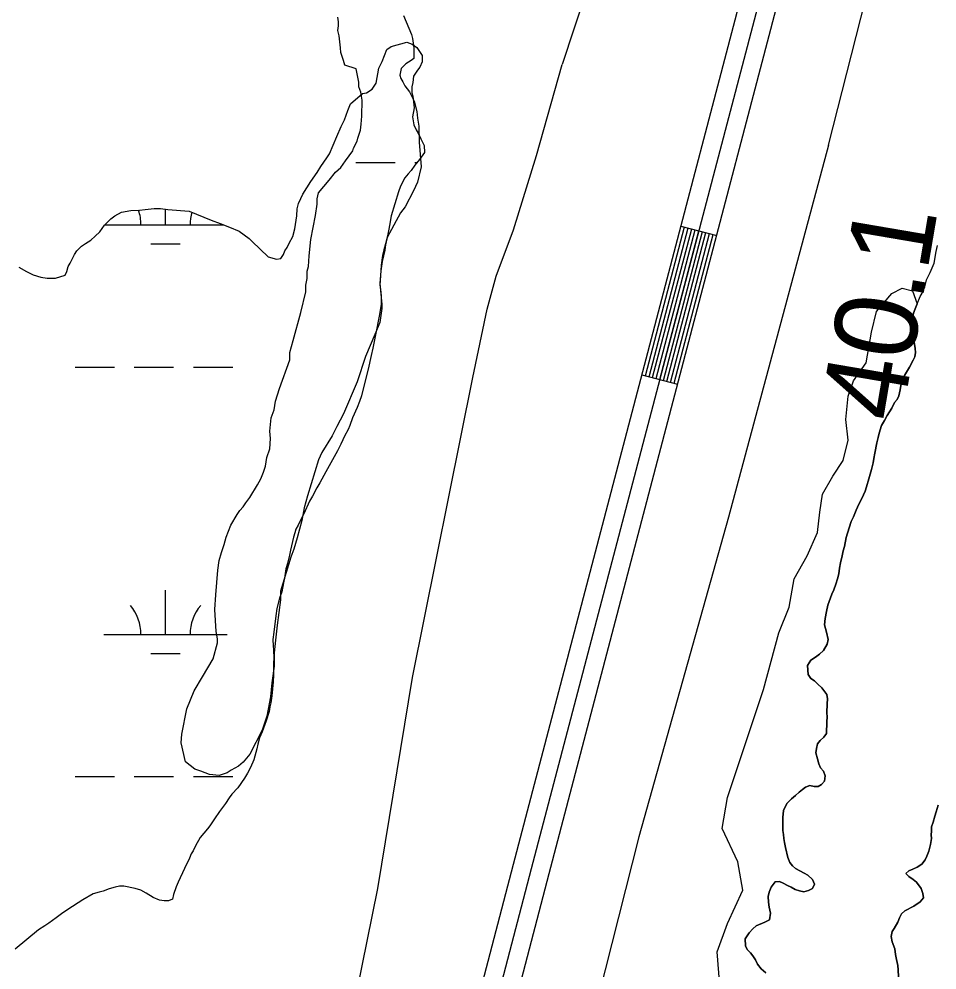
# Model space of a CAD drawing. Extents: x 3177185 to 3215018, y 812988 to 838321.
# Drawn here: x 3195360 to 3196106, y 822553 to 823325 of the extents above; entities that cross this region are included whole.
import ezdxf

# ---------------------------------------------------------------- set-up
doc = ezdxf.new("R2010")
doc.units = 0
for name, color, linetype in [('V-LEVE-TOET', 7, 'Continuous'), ('V-RIVR-RANG', 7, 'Continuous'), ('V-ROAD-CNTR', 7, 'Continuous'), ('V-SITE-VEGE', 7, 'Continuous'), ('V-TOPO-SHOR', 7, 'Continuous'), ('V-WETL-SWMP', 7, 'Continuous')]:
    doc.layers.add(name, color=color, linetype=linetype)

msp = doc.modelspace()

# ---------------------------------------------------------------- linework, layer by layer
at = {"layer": 'V-LEVE-TOET'}
for points in [[(3196017.39, 823222.63), (3196080.98, 823472.86)], [(3195840.01, 823406.46), (3195801.04, 823288.26)], [(3195322.06, 821260.85), (3195389.92, 821526.08), (3195492.18, 821898.4), (3195545.87, 822137.59), (3195563.86, 822224), (3195561.22, 822245.23), (3195559.32, 822265.01), (3195562.35, 822306.08), (3195571.03, 822344.27), (3195581.27, 822372.71), (3195595.64, 822402.89), (3195606.66, 822426.21), (3195623.56, 822473.52), (3195634.46, 822534.7), (3195651.5, 822618.66), (3195679.69, 822790.18), (3195728.44, 823033.98), (3195740.13, 823089.3), (3195747.45, 823116.24), (3195761.51, 823153.76), (3195780.24, 823214.28), (3195801.04, 823288.26)], [(3196017.39, 823222.63), (3195936.2, 822920.38), (3195863.41, 822660.73), (3195786.87, 822358.04), (3195701.95, 822011.3), (3195621.97, 821711.51), (3195537.32, 821362.32), (3195464.44, 821033.77), (3195396.18, 820837.19), (3195383.27, 820808), (3195368.56, 820787.09), (3195357.23, 820770.62)]]:
    msp.add_lwpolyline(points, dxfattribs=at)
at = {"layer": 'V-ROAD-CNTR'}
for p, q in [((3195897.63, 823156.96), (3195926.65, 823149.34)), ((3195865.9, 823036.06), (3195894.92, 823028.44))]:
    msp.add_line(p, q, dxfattribs=at)
for points in [[(3195061.89, 820688.52), (3195154.32, 820744.95), (3195247.95, 820813.95), (3195282.48, 820850.34), (3195298.01, 820874.93), (3195309.99, 820910.43), (3195322.68, 820952.97), (3195457.68, 821474.49), (3195761.57, 822638.53), (3196065.13, 823795.15)], [(3196079.64, 823791.35), (3195776.08, 822634.73), (3195472.2, 821470.71), (3195337.13, 820948.94), (3195324.29, 820905.88), (3195311.65, 820868.44), (3195294.38, 820841.09), (3195257.92, 820802.66), (3195162.69, 820732.49), (3195069.7, 820675.72)], [(3195077.52, 820662.91), (3195171.06, 820720.02), (3195267.89, 820791.37), (3195306.28, 820831.83), (3195325.29, 820861.94), (3195338.59, 820901.34), (3195351.59, 820944.92), (3195486.72, 821466.94), (3195790.59, 822630.93), (3196094.15, 823787.54)], [(3195868.8, 823035.29), (3195900.54, 823156.2)], [(3195871.71, 823034.53), (3195903.44, 823155.44)], [(3195874.61, 823033.77), (3195906.34, 823154.68)], [(3195877.51, 823033.01), (3195909.24, 823153.92)], [(3195880.41, 823032.25), (3195912.14, 823153.15)], [(3195883.31, 823031.49), (3195915.05, 823152.39)], [(3195886.21, 823030.73), (3195917.95, 823151.63)], [(3195889.12, 823029.96), (3195920.85, 823150.87)], [(3195892.02, 823029.2), (3195923.75, 823150.11)]]:
    msp.add_lwpolyline(points, dxfattribs=at)
at = {"layer": 'V-SITE-VEGE'}
for p, q in [((3196104.96, 822681.13), (3196106.44, 822686.41)), ((3196102.4, 822672.76), (3196103.89, 822677.61)), ((3196103.89, 822677.61), (3196104.96, 822681.13)), ((3196101.12, 822668.8), (3196102.4, 822672.76)), ((3196100.74, 822662.42), (3196101.15, 822665.5)), ((3196101.21, 822659.35), (3196100.74, 822662.42)), ((3196101.15, 822665.5), (3196101.12, 822668.8)), ((3196098.89, 822649.23), (3196100.38, 822654.51)), ((3196100.38, 822654.51), (3196101.21, 822659.35)), ((3196097.39, 822645.04), (3196098.89, 822649.23)), ((3196089.57, 822636.19), (3196093.28, 822638.64)), ((3196093.28, 822638.64), (3196096.1, 822642.18)), ((3196096.1, 822642.18), (3196097.39, 822645.04)), ((3196080.39, 822631.05), (3196082.79, 822633.05)), ((3196082.61, 822628.65), (3196080.39, 822631.05)), ((3196082.79, 822633.05), (3196086.07, 822634.4)), ((3196086.07, 822634.4), (3196089.57, 822636.19)), ((3196086.15, 822626.05), (3196082.61, 822628.65)), ((3196088.81, 822623.89), (3196086.15, 822626.05)), ((3196092.81, 822618.87), (3196088.81, 822623.89)), ((3196094.16, 822614.71), (3196092.81, 822618.87)), ((3196086.79, 822604.54), (3196092.03, 822607.88)), ((3196092.03, 822607.88), (3196094.64, 822611.2)), ((3196094.64, 822611.2), (3196094.16, 822614.71)), ((3196076.75, 822598.3), (3196079.37, 822600.52)), ((3196079.37, 822600.52), (3196086.79, 822604.54)), ((3196073.74, 822591.46), (3196075.24, 822594.98)), ((3196075.24, 822594.98), (3196076.75, 822598.3)), ((3196069.2, 822583.73), (3196070.71, 822586.38)), ((3196070.71, 822586.38), (3196073.74, 822591.46)), ((3196068.36, 822579.77), (3196069.2, 822583.73)), ((3196069.28, 822575.39), (3196068.36, 822579.77)), ((3196071.31, 822569.7), (3196069.28, 822575.39)), ((3196071.79, 822565.31), (3196071.31, 822569.7)), ((3196072.71, 822561.14), (3196071.79, 822565.31)), ((3196073.64, 822556.32), (3196072.71, 822561.14)), ((3196074.11, 822552.82), (3196073.64, 822556.32)), ((3196074.38, 822547.11), (3196074.11, 822552.82))]:
    msp.add_line(p, q, dxfattribs=at)
for points in [[(3195600.88, 823165.42), (3195602.04, 823174.65), (3195602.08, 823179), (3195603.2, 823183.88), (3195611.97, 823194.14), (3195616.91, 823200.62), (3195621.29, 823204.39), (3195625.13, 823209.79), (3195631.17, 823217.9), (3195631.73, 823220.07), (3195634.49, 823226.02), (3195635.05, 823228.19), (3195637.28, 823234.69), (3195637.86, 823239.58), (3195638.45, 823246.1), (3195638.55, 823259.14), (3195637.51, 823265.66), (3195635.92, 823270.02), (3195635.95, 823273.83), (3195633.86, 823284.71), (3195624.64, 823287.5), (3195623.59, 823291.31), (3195621.46, 823297.84), (3195620.95, 823301.65), (3195619.94, 823311.44), (3195618.89, 823315.8), (3195619.46, 823319.59), (3195619.48, 823322.85), (3195618.97, 823326.66)], [(3195672.23, 823327.88), (3195678.63, 823312.62), (3195679.69, 823309.35), (3195680.72, 823301.74), (3195680.65, 823293.04), (3195678.47, 823291.43), (3195674.1, 823288.74), (3195670.27, 823284.97), (3195669.14, 823279.55), (3195670.2, 823276.82), (3195671.81, 823274.09), (3195673.42, 823270.82)], [(3195673.42, 823270.82), (3195677.18, 823265.9), (3195680.93, 823258.27), (3195683.04, 823250.1), (3195683.54, 823244.66), (3195684.58, 823238.13), (3195685.02, 823225.09), (3195686.49, 823204.97), (3195683.68, 823192.5), (3195680.37, 823185.46), (3195673.74, 823172.47), (3195669.91, 823167.61), (3195658.88, 823147.59), (3195657.75, 823141.62), (3195657.18, 823137.28), (3195654.93, 823128.06), (3195653.79, 823120.46), (3195653.16, 823110.14), (3195654.66, 823093.29), (3195654.64, 823090.03), (3195652.92, 823078.63), (3195649.04, 823068.88), (3195641.3, 823051.01), (3195634.62, 823030.41), (3195623.55, 823004.42), (3195618.04, 822994.14), (3195614.18, 822986.56), (3195605.92, 822973.04), (3195603.16, 822967.08), (3195594.24, 822937.81), (3195591.45, 822928.05), (3195589.74, 822917.74), (3195585.83, 822903.64), (3195583.04, 822894.43), (3195580.81, 822887.93), (3195572.45, 822860.28), (3195572.4, 822853.21), (3195569.52, 822832.59), (3195568.34, 822820.64), (3195567.18, 822810.33), (3195567.09, 822799.46), (3195565.36, 822785.89), (3195564.19, 822774.49), (3195561.35, 822758.76), (3195557.46, 822747.38), (3195547.52, 822727.89), (3195542.04, 822721.41), (3195538.21, 822718.18), (3195532.21, 822714.97), (3195528.93, 822712.82), (3195522.4, 822710.7), (3195514.79, 822711.3), (3195507.75, 822714.07), (3195502.88, 822715.74), (3195495.31, 822721.77), (3195491.63, 822737.02), (3195492.23, 822744.08), (3195496.19, 822764.69), (3195502.28, 822779.32), (3195508.89, 822790.68), (3195517.69, 822805.28), (3195521.05, 822818.29), (3195521.08, 822821.55), (3195520.04, 822827.54), (3195519.09, 822845.47), (3195519.72, 822857.42), (3195521.51, 822877.52), (3195522.65, 822885.11), (3195524.33, 822891.62), (3195526.56, 822898.12), (3195528.23, 822904.09), (3195532.11, 822913.84), (3195537.07, 822922.49), (3195539.27, 822925.73), (3195542.01, 822928.97), (3195544.21, 822932.22), (3195547.5, 822936.54), (3195553.56, 822946.82), (3195556.31, 822951.69), (3195558.53, 822957.1), (3195560.19, 822961.98), (3195561.34, 822969.03), (3195563.56, 822976.08), (3195564.17, 822984.23), (3195563.67, 822990.21), (3195564.84, 823001.07), (3195567.07, 823007.57), (3195568.21, 823014.62), (3195571.54, 823024.92), (3195579.88, 823048.22), (3195579.92, 823054.2), (3195582.71, 823063.96), (3195588.87, 823086.73), (3195592.8, 823103.55), (3195592.84, 823108.98), (3195593.97, 823114.4), (3195594.02, 823120.38), (3195595.13, 823124.17), (3195595.74, 823132.86), (3195596.93, 823145.9), (3195600.88, 823165.42)], [(3195929.08, 822540.12), (3195926.99, 822567.28), (3195935.35, 822590.27), (3195947.88, 822617.43), (3195943.7, 822640.42), (3195931.17, 822667.58), (3195935.35, 822692.65), (3195964.58, 822780.41), (3195977.12, 822826.38), (3195985.47, 822847.28), (3195989.65, 822870.26), (3196000.09, 822889.07), (3196008.45, 822907.88), (3196010.53, 822924.59), (3196012.62, 822939.22), (3196020.98, 822953.84), (3196029.33, 822966.38), (3196033.51, 822983.1), (3196031.42, 822999.81), (3196033.51, 823018.62), (3196037.69, 823031.16), (3196048.13, 823045.78), (3196052.31, 823070.86), (3196056.48, 823087.57), (3196069.01, 823102.2), (3196077.37, 823106.38), (3196085.72, 823104.29), (3196089.42, 823093.82)], [(3196089.42, 823093.82), (3196087.92, 823089.63), (3196086.63, 823086.11), (3196085.37, 823080.6), (3196084.97, 823076.65), (3196085, 823072.92), (3196085.7, 823068.97), (3196086.39, 823065.9), (3196087.08, 823062.61), (3196087.78, 823057.57), (3196088.03, 823054.28), (3196087.62, 823050.76), (3196086.33, 823047.89), (3196083.31, 823042.38), (3196080.72, 823038.18), (3196079.21, 823035.53), (3196076.21, 823027.38), (3196075.58, 823023.86), (3196074.53, 823019.02), (3196073.24, 823016.15), (3196071.07, 823013.49), (3196068.91, 823009.08), (3196066.97, 823005.99), (3196065.24, 823002.9), (3196062.86, 822998.92), (3196060.48, 822994.95), (3196058.57, 822988.78), (3196057.72, 822985.26), (3196056.67, 822980.86), (3196054.99, 822972.5), (3196054.37, 822968.1), (3196053.75, 822964.58), (3196052.48, 822959.3), (3196050.13, 822951.59), (3196048.22, 822945.2), (3196047.15, 822941.68), (3196045.87, 822938.59), (3196044.14, 822935.06), (3196042.2, 822930.87), (3196040.05, 822926.24), (3196037.69, 822920.73), (3196035.97, 822916.98), (3196034.26, 822911.69), (3196031.7, 822903.98), (3196030.45, 822896.5), (3196029.39, 822893.2), (3196028.55, 822889.02), (3196027.28, 822883.3), (3196026.45, 822878.9), (3196025.83, 822874.5), (3196024.77, 822870.32), (3196023.49, 822866.14), (3196021.78, 822861.29), (3196020.28, 822857.76), (3196016.85, 822848.94), (3196015.8, 822843.89), (3196014.75, 822838.17), (3196014.14, 822833.11), (3196015.74, 822826.97), (3196017.11, 822821.06), (3196016.49, 822817.32), (3196013.46, 822812.24), (3196010.2, 822809.13), (3196006.93, 822806.69), (3196003, 822804.24), (3196000.4, 822800.04), (3196000.91, 822792.58), (3196003.14, 822789.31), (3196006.01, 822787.36), (3196008.89, 822784.75), (3196011.99, 822781.7), (3196016, 822776.47), (3196016.69, 822772.74), (3196016.29, 822768.79), (3196016.14, 822761.54), (3196016.39, 822758.25), (3196015.99, 822754.07), (3196015.86, 822744.63), (3196013.69, 822741.75), (3196010.64, 822739.09), (3196008.47, 822736.43), (3196007.63, 822732.47), (3196007.22, 822728.96), (3196008.58, 822724.14), (3196009.72, 822719.97), (3196010.85, 822716.69), (3196013.51, 822714.08), (3196014.87, 822710.36), (3196014.25, 822705.96), (3196011.64, 822703.3), (3196009.02, 822701.74), (3196005.94, 822701.71), (3196002.21, 822702.34), (3195998.7, 822701.21), (3195996.3, 822699.21), (3195993.69, 822696.99), (3195990.64, 822694.32), (3195987.37, 822691.66), (3195983.89, 822688.11), (3195982.16, 822685.24), (3195980.88, 822682.15)], [(3195980.88, 822682.15), (3195980.27, 822676.44), (3195980.31, 822672.26), (3195980.34, 822668.97), (3195980.37, 822665.9), (3195980.84, 822662.61), (3195981.31, 822659.54), (3195981.78, 822656.25), (3195982.48, 822652.08), (3195984.53, 822643.98), (3195986.1, 822639.82), (3195988.33, 822637.21), (3195990.54, 822635.03), (3195997.61, 822631.15), (3196000.7, 822629.64), (3196004.46, 822626.16), (3196006.03, 822622.22), (3196004.53, 822618.91), (3196001.25, 822617.12), (3195997.53, 822616.21), (3195994.01, 822616.84), (3195990.49, 822617.9), (3195987.17, 822619.85), (3195984.09, 822621.13), (3195980.55, 822623.08), (3195977.69, 822624.37), (3195974.18, 822624.12), (3195970.92, 822619.91), (3195969.2, 822615.94), (3195968.36, 822612.2), (3195968.62, 822607.81), (3195969.32, 822603.65), (3195970.46, 822598.83), (3195969.42, 822593.33), (3195965.7, 822591.32), (3195958.7, 822588.4), (3195956.09, 822585.96), (3195953.04, 822582.85), (3195949.8, 822577.99), (3195950.07, 822572.28), (3195951.42, 822569.22), (3195954.08, 822566.61), (3195956.08, 822564.21), (3195958.09, 822560.72), (3195959.88, 822557.22), (3195962.77, 822553.52), (3195966.53, 822550.26)]]:
    msp.add_lwpolyline(points, dxfattribs=at)
at = {"layer": 'V-TOPO-SHOR'}
for points in [[(3196031.7, 822903.98), (3196034.26, 822911.69), (3196035.97, 822916.98), (3196037.69, 822920.73), (3196040.05, 822926.24), (3196042.2, 822930.87), (3196044.14, 822935.06), (3196045.87, 822938.59), (3196047.15, 822941.68), (3196048.22, 822945.2), (3196050.13, 822951.59), (3196052.48, 822959.3), (3196053.75, 822964.58), (3196054.37, 822968.1), (3196054.99, 822972.5), (3196056.67, 822980.86), (3196057.72, 822985.26), (3196058.57, 822988.78), (3196060.48, 822994.95), (3196062.86, 822998.92), (3196065.24, 823002.9), (3196066.97, 823005.99), (3196068.91, 823009.08), (3196071.07, 823013.49), (3196073.24, 823016.15), (3196074.53, 823019.02), (3196075.58, 823023.86), (3196076.21, 823027.38), (3196079.21, 823035.53), (3196080.72, 823038.18), (3196083.31, 823042.38), (3196086.33, 823047.89), (3196087.63, 823050.76), (3196088.03, 823054.28), (3196087.78, 823057.57), (3196087.08, 823062.61), (3196086.39, 823065.9), (3196085.7, 823068.97), (3196085, 823072.92), (3196084.97, 823076.65), (3196085.37, 823080.6), (3196086.63, 823086.11), (3196087.92, 823089.63), (3196089.42, 823093.82), (3196091.99, 823099.77), (3196093.51, 823102.42), (3196095.66, 823107.49), (3196097.14, 823113.21), (3196098.43, 823116.08), (3196100.15, 823119.18), (3196103.38, 823126.89), (3196105.04, 823136.13), (3196105.88, 823141.19)], [(3195958.09, 822560.72), (3195956.08, 822564.21), (3195954.08, 822566.61), (3195951.42, 822569.22), (3195950.07, 822572.28), (3195949.8, 822577.99), (3195953.05, 822582.85), (3195956.09, 822585.96), (3195958.7, 822588.4), (3195965.7, 822591.32), (3195969.42, 822593.33), (3195970.46, 822598.83), (3195969.32, 822603.65), (3195968.62, 822607.81), (3195968.36, 822612.2), (3195969.2, 822615.94), (3195970.92, 822619.91), (3195974.18, 822624.12), (3195977.69, 822624.37), (3195980.55, 822623.08), (3195984.09, 822621.13), (3195987.17, 822619.85), (3195990.49, 822617.9), (3195994.01, 822616.84), (3195997.53, 822616.21), (3196001.25, 822617.12), (3196004.53, 822618.91), (3196006.03, 822622.22), (3196004.46, 822626.16), (3196000.7, 822629.64), (3195997.61, 822631.15), (3195990.54, 822635.03), (3195988.33, 822637.21), (3195986.1, 822639.82), (3195984.53, 822643.98), (3195982.48, 822652.08), (3195981.78, 822656.25), (3195981.31, 822659.54), (3195980.84, 822662.61), (3195980.37, 822665.9), (3195980.34, 822668.97), (3195980.31, 822672.26), (3195980.27, 822676.44), (3195980.88, 822682.15), (3195982.16, 822685.24), (3195983.89, 822688.11), (3195987.37, 822691.66), (3195990.64, 822694.32), (3195993.69, 822696.99), (3195996.3, 822699.21), (3195998.7, 822701.21), (3196002.21, 822702.34), (3196005.94, 822701.71), (3196009.02, 822701.74), (3196011.64, 822703.3), (3196014.25, 822705.96), (3196014.86, 822710.36), (3196013.51, 822714.08), (3196010.85, 822716.69), (3196009.72, 822719.97), (3196008.58, 822724.14), (3196007.22, 822728.96), (3196007.63, 822732.47), (3196008.47, 822736.43), (3196010.64, 822739.09), (3196013.69, 822741.75), (3196015.86, 822744.63), (3196015.99, 822754.07), (3196016.39, 822758.25), (3196016.14, 822761.54), (3196016.29, 822768.79), (3196016.69, 822772.74), (3196016, 822776.47), (3196011.99, 822781.7), (3196008.89, 822784.75), (3196006.01, 822787.36), (3196003.14, 822789.31), (3196000.91, 822792.58), (3196000.4, 822800.04), (3196003, 822804.24), (3196006.93, 822806.69), (3196010.2, 822809.13), (3196013.46, 822812.24), (3196016.49, 822817.32), (3196017.11, 822821.06), (3196015.74, 822826.97), (3196014.14, 822833.11), (3196014.75, 822838.17), (3196015.8, 822843.89), (3196016.85, 822848.94), (3196020.28, 822857.76), (3196021.78, 822861.29), (3196023.49, 822866.14), (3196024.77, 822870.32), (3196025.83, 822874.5), (3196026.45, 822878.9), (3196027.28, 822883.3), (3196028.55, 822889.02), (3196029.39, 822893.2), (3196030.45, 822896.5), (3196031.7, 822903.98)], [(3196106.44, 822686.41), (3196104.96, 822681.13), (3196103.89, 822677.61), (3196102.4, 822672.76), (3196101.12, 822668.8), (3196101.15, 822665.5), (3196100.74, 822662.42), (3196101.21, 822659.35), (3196100.38, 822654.51), (3196098.89, 822649.23), (3196097.39, 822645.04), (3196096.1, 822642.18), (3196093.28, 822638.64), (3196089.57, 822636.19), (3196086.07, 822634.4), (3196082.79, 822633.05), (3196080.39, 822631.05), (3196082.61, 822628.65), (3196086.15, 822626.05), (3196088.81, 822623.88), (3196092.81, 822618.87), (3196094.16, 822614.71), (3196094.64, 822611.2), (3196092.03, 822607.88), (3196086.79, 822604.54), (3196079.37, 822600.52), (3196076.75, 822598.3), (3196075.24, 822594.99), (3196073.74, 822591.46), (3196070.71, 822586.38), (3196069.2, 822583.73), (3196068.36, 822579.77), (3196069.28, 822575.39), (3196071.31, 822569.7), (3196071.79, 822565.31), (3196072.71, 822561.14), (3196073.64, 822556.32), (3196074.11, 822552.82), (3196074.38, 822547.11)], [(3195966.53, 822550.26), (3195962.77, 822553.52), (3195959.88, 822557.22), (3195958.09, 822560.72)]]:
    msp.add_lwpolyline(points, dxfattribs=at)
at = {"layer": 'V-WETL-SWMP'}
for p, q in [((3195633.57, 823208.6), (3195665.57, 823208.6)), ((3195681.57, 823208.6), (3195683.35, 823208.6)), ((3195478.98, 823157.86), (3195478.98, 823170.57)), ((3195429.53, 823157.86), (3195526.37, 823157.86)), ((3195466.98, 823142.43), (3195490.98, 823142.43)), ((3195405.57, 823042.43), (3195437.57, 823042.43)), ((3195453.57, 823042.43), (3195485.57, 823042.43)), ((3195501.57, 823042.43), (3195533.57, 823042.43)), ((3195478.98, 822825.18), (3195478.98, 822861.18)), ((3195428.98, 822825.18), (3195528.98, 822825.18)), ((3195466.98, 822809.75), (3195490.98, 822809.75)), ((3195405.57, 822709.75), (3195437.57, 822709.75)), ((3195453.57, 822709.75), (3195485.57, 822709.75)), ((3195501.57, 822709.75), (3195533.57, 822709.75))]:
    msp.add_line(p, q, dxfattribs=at)
for points in [[(3195359.87, 823123.58), (3195366.03, 823119.9), (3195371.47, 823117.31), (3195377.65, 823115.44), (3195382.74, 823114.67), (3195389.65, 823114.62), (3195397.31, 823117.11), (3195398.79, 823120.01), (3195399.92, 823124.01), (3195401.39, 823126.91), (3195405.09, 823133.79), (3195406.93, 823136.69), (3195410.6, 823140.67), (3195413.89, 823142.82), (3195418.28, 823145.34), (3195421.94, 823148.59), (3195425.61, 823152.2), (3195429.29, 823157.63), (3195431.49, 823159.8), (3195434.43, 823162.69), (3195437.72, 823165.21), (3195443.2, 823168.08), (3195450.86, 823169.47), (3195457.78, 823169.78), (3195462.51, 823170.48), (3195469.8, 823171.15), (3195474.89, 823171.11), (3195480.71, 823170.34), (3195498.17, 823169.11), (3195515.95, 823161.69), (3195523.21, 823159.09), (3195530.83, 823156.12), (3195538.81, 823152.78), (3195546.77, 823146.9), (3195549.3, 823144.33), (3195562.31, 823131.85), (3195569.21, 823129.98), (3195572.49, 823130.68), (3195574.7, 823133.94), (3195575.81, 823136.84), (3195577.65, 823139.38), (3195579.5, 823143), (3195582.46, 823148.44), (3195583.96, 823154.62), (3195585.5, 823165.16), (3195585.91, 823170.98), (3195587.03, 823175.34), (3195588.88, 823179.33), (3195590.37, 823182.96), (3195596.99, 823193.1), (3195602.15, 823200.34), (3195605.1, 823205.41), (3195609.88, 823212.29), (3195612.09, 823215.55), (3195618.02, 823229.7), (3195621.72, 823237.68), (3195624.31, 823243.12), (3195626.92, 823250.74), (3195629.15, 823256.18), (3195639.04, 823264.48), (3195642.32, 823265.18), (3195646.71, 823268.06), (3195650.02, 823273.13), (3195652.3, 823285.12), (3195654.89, 823290.56), (3195658.6, 823300.36), (3195662.26, 823302.88), (3195675.03, 823306.42), (3195679.38, 823304.57), (3195683, 823301.99), (3195687.32, 823295.41), (3195687.28, 823290.31), (3195685.43, 823285.96)], [(3195685.43, 823285.96), (3195683.59, 823283.43), (3195680.28, 823278.72), (3195679.87, 823273.63), (3195679.12, 823269.99), (3195679.08, 823265.26), (3195679.79, 823262.34), (3195680.48, 823257.97), (3195680.81, 823252.87), (3195679.66, 823245.6), (3195680.7, 823239.04), (3195682.49, 823235.03), (3195684.29, 823232.46), (3195686.44, 823227.71), (3195688.94, 823222.24), (3195689.26, 823216.77), (3195685.21, 823210.98), (3195681.54, 823206.28), (3195678.59, 823201.93), (3195676.03, 823199.41), (3195673.45, 823196.15), (3195669.76, 823189.26), (3195668.18, 823184.61), (3195662.34, 823165.1), (3195660.79, 823157.45), (3195660.36, 823154.43), (3195659.47, 823150.25), (3195657.7, 823142.36), (3195656.35, 823137.48), (3195655.23, 823133.07), (3195654.15, 823125.19), (3195653.73, 823120.55), (3195653.54, 823116.84), (3195653.15, 823108.96), (3195653.64, 823105.73), (3195654.16, 823100.17), (3195653.99, 823093.22), (3195652.46, 823083.71), (3195649.59, 823068.63), (3195648.27, 823061.9), (3195647.38, 823057.72), (3195646.04, 823051.69), (3195643.6, 823040.55), (3195640.47, 823028.94), (3195638.02, 823018.95), (3195636.44, 823014.31), (3195634.63, 823009.66), (3195630.77, 823001.05), (3195628.75, 822995.01), (3195627.39, 822991.75), (3195624.43, 822986.17), (3195622.84, 822983.14), (3195621.25, 822979.88), (3195618.52, 822974.3), (3195609.18, 822957.3), (3195604.4, 822948.45), (3195601.89, 822944.26), (3195598.25, 822937.51), (3195595.98, 822933.32), (3195591.21, 822923.08), (3195588.25, 822917.49), (3195586.66, 822914.01), (3195584.84, 822910.74), (3195583.94, 822907.73), (3195582.82, 822904.24), (3195581.26, 822897.05), (3195580.6, 822893.57), (3195579.71, 822889.62), (3195577.92, 822882.89), (3195576.81, 822878.47), (3195575.49, 822870.82), (3195574.83, 822867.11), (3195573.51, 822859.91), (3195571.47, 822854.57), (3195569.47, 822846.21), (3195568.6, 822840.18), (3195566.87, 822826.96), (3195566, 822821.16), (3195566.51, 822815.84), (3195566.54, 822812.6), (3195566.84, 822805.65), (3195566.64, 822802.17), (3195566.7, 822796.15), (3195566.73, 822792.45), (3195566.33, 822786.65), (3195565.91, 822781.09), (3195565.27, 822775.29), (3195564.4, 822769.73), (3195563.74, 822766.24), (3195563.08, 822762.53), (3195560.83, 822755.1), (3195557.44, 822746.04), (3195555.41, 822741.15), (3195554.06, 822736.04), (3195553.17, 822732.33), (3195550.71, 822723.27), (3195547.99, 822716.99), (3195545.48, 822712.57), (3195543.21, 822708.38), (3195537.72, 822700.68), (3195532.91, 822695.54)], [(3195532.91, 822695.54), (3195530.62, 822692.51), (3195527.65, 822687.85), (3195522.85, 822681.32), (3195518.74, 822675.26), (3195515.08, 822669.66), (3195513.02, 822667.33), (3195507.07, 822660.09), (3195503.42, 822653.57), (3195501.38, 822649.38), (3195499.78, 822646.82), (3195498.43, 822643.33), (3195494.33, 822634.96), (3195489.11, 822624.02), (3195487.53, 822620.07), (3195485.5, 822613.79), (3195484.61, 822610.08), (3195481.38, 822608.66), (3195477.9, 822608.86), (3195473.96, 822609.28), (3195468.85, 822611.55), (3195463.25, 822614.97), (3195458.83, 822617.48), (3195454.42, 822618.83), (3195445.14, 822620.59), (3195441.66, 822620.56), (3195437.96, 822619.83), (3195433.11, 822618.63), (3195428.26, 822616.73), (3195425.03, 822615.77), (3195420.18, 822614.33), (3195411.89, 822609.62), (3195399.69, 822601.63), (3195394.39, 822598.11), (3195390.02, 822595.06), (3195384.04, 822590.6), (3195380.82, 822588.48), (3195375.75, 822585.19), (3195356.91, 822569.5)]]:
    msp.add_lwpolyline(points, dxfattribs=at)
for centre, start, end in [((3195423.73, 823158.33), 359.22818, 18.90522), ((3195534.22, 823158.33), 163.76359, 180.77184), ((3195423.73, 822825.66), 359.22818, 40.77184), ((3195534.22, 822825.66), 139.22818, 180.77184)]:
    msp.add_arc(centre, 35.25, start, end, dxfattribs=at)

# ---------------------------------------------------------------- texts
at = {"layer": 'V-RIVR-RANG'}
msp.add_text('40.1', height=67, rotation=80.30833, dxfattribs=at).set_placement((3196076.7, 822996.43))

doc.saveas('drawing.dxf')
